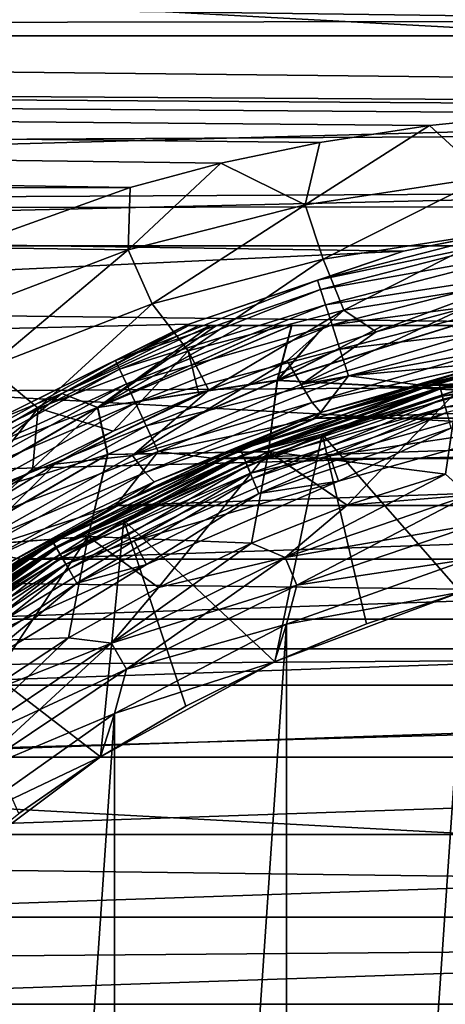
# Model space of a CAD drawing. Header units: metres. Extents: x -139 to 106, y -189 to 40.
# Tile 257 of 291: x 70.26 to 73.45, y 6.92 to 14.29. Entities that reach past the tile are written whole.
import ezdxf

# ---------------------------------------------------------------- set-up
doc = ezdxf.new("R2010")
doc.units = ezdxf.units.M
doc.layers.add('solid_153_ABGANG1_SW0003', color=7, linetype='CONTINUOUS')

msp = doc.modelspace()

# ---------------------------------------------------------------- linework, layer by layer
at = {"layer": 'solid_153_ABGANG1_SW0003'}
for points in [[(98.397179, 16.636209, 5.037949), (54.602837, 16.63623, 5.037949), (52.932045, 14.170441, 5.037949)], [(100.06797, 14.170416, 5.037949), (98.397179, 16.636209, 5.037949), (52.932045, 14.170441, 5.037949)], [(49.272755, 12.596712, -5.962051), (50.794312, 15.466664, -5.962051), (103.727242, 12.596712, -5.962051)], [(50.794312, 15.466664, -5.962051), (102.205688, 15.466664, -5.962051), (103.727242, 12.596712, -5.962051)], [(0, 15.286105, 55.051659), (76.5, 14.868325, 54.779663), (76.5, 14.283941, 54.446205)], [(0, 15.286105, 55.051659), (76.5, 14.283941, 54.446205), (0, 14.152713, 54.378304)], [(100.499969, 15.225397, 89.031464), (47.66711, 14.971718, 89.323517), (47.66711, 14.14587, 90.201157)], [(100.499969, 13.566239, 90.75824), (100.499969, 15.225397, 89.031464), (47.66711, 14.14587, 90.201157)], [(0, 14.152713, 54.378304), (76.5, 14.283941, 54.446205), (76.5, 13.677379, 54.152321)], [(100.06797, 14.170416, 5.037949), (52.932045, 14.170441, 5.037949), (52.199112, 12.873104, 5.037949)], [(100.06797, 14.170416, 5.037949), (52.199112, 12.873104, 5.037949), (76.5, 12.999999, 5.037949)], [(0, 14.152713, 54.378304), (76.5, 13.677379, 54.152321), (75.307655, 13.656536, 54.143105)], [(0, 14.152713, 54.378304), (75.307655, 13.656536, 54.143105), (74.256691, 13.594991, 54.116222)], [(0, 14.152713, 54.378304), (74.256691, 13.594991, 54.116222), (73.330154, 13.49818, 54.074924)], [(0, 14.152713, 54.378304), (73.330154, 13.49818, 54.074924), (72.507408, 13.371523, 54.022697)], [(0, 14.152713, 54.378304), (72.507408, 13.371523, 54.022697), (71.766769, 13.21664, 53.961567)], [(0, 14.152713, 54.378304), (71.766769, 13.21664, 53.961567), (71.085411, 13.035649, 53.893864)], [(0, 14.152713, 54.378304), (71.085411, 13.035649, 53.893864), (0, 12.940593, 53.859894)], [(100.499969, 13.566239, 90.75824), (47.66711, 14.14587, 90.201157), (47.66711, 13.26862, 91.027512)], [(73.330154, 13.49818, 54.074924), (74.256691, 13.594991, 54.116222), (73.753159, 13.112973, 53.884232)], [(100.499969, 13.566239, 90.75824), (47.66711, 13.26862, 91.027512), (47.66711, 12.341232, 91.801056)], [(100.499969, 11.712589, 92.274338), (100.499969, 13.566239, 90.75824), (47.66711, 12.341232, 91.801056)], [(73.330154, 13.49818, 54.074924), (73.753159, 13.112973, 53.884232), (72.397842, 12.905589, 53.812721)], [(72.507408, 13.371523, 54.022697), (73.330154, 13.49818, 54.074924), (72.397842, 12.905589, 53.812721)], [(71.766769, 13.21664, 53.961567), (72.507408, 13.371523, 54.022697), (72.397842, 12.905589, 53.812721)], [(71.766769, 13.21664, 53.961567), (72.397842, 12.905589, 53.812721), (71.071877, 12.567209, 53.699345)], [(71.085411, 13.035649, 53.893864), (71.766769, 13.21664, 53.961567), (71.071877, 12.567209, 53.699345)], [(72.531815, 12.497031, 53.569794), (72.397842, 12.905589, 53.812721), (73.753159, 13.112973, 53.884232)], [(73.841774, 12.700244, 53.624214), (72.531815, 12.497031, 53.569794), (73.753159, 13.112973, 53.884232)], [(0, 12.940593, 53.859894), (71.085411, 13.035649, 53.893864), (69.831482, 12.585934, 53.742561)], [(52.199112, 12.873104, 5.037949), (74.803162, 12.888783, 5.037949), (76.5, 12.999999, 5.037949)], [(69.831482, 12.585934, 53.742561), (71.085411, 13.035649, 53.893864), (71.071877, 12.567209, 53.699345)], [(71.25222, 12.164345, 53.47839), (71.071877, 12.567209, 53.699345), (72.397842, 12.905589, 53.812721)], [(72.531815, 12.497031, 53.569794), (71.25222, 12.164345, 53.47839), (72.397842, 12.905589, 53.812721)], [(52.199112, 12.873104, 5.037949), (51.537605, 11.538148, 5.037949), (73.135361, 12.557036, 5.037949)], [(52.199112, 12.873104, 5.037949), (73.135361, 12.557036, 5.037949), (74.803162, 12.888783, 5.037949)], [(73.135361, 12.557036, 5.037949), (73.135361, 12.557037, 27.037949), (74.803162, 12.888783, 27.037949)], [(74.068741, 12.745107, 27.260469), (74.803162, 12.888783, 27.037949), (73.135361, 12.557037, 27.037949)], [(74.803162, 12.888783, 5.037949), (73.135361, 12.557036, 5.037949), (74.803162, 12.888783, 27.037949)], [(72.490524, 12.33989, 27.260469), (74.068741, 12.745107, 27.260469), (73.135361, 12.557037, 27.037949)], [(74.082619, 12.672361, 27.472034), (74.068741, 12.745107, 27.260469), (72.490524, 12.33989, 27.260469)], [(72.688698, 12.115878, 53.27697), (72.531815, 12.497031, 53.569794), (73.841774, 12.700244, 53.624214)], [(73.883728, 12.308016, 53.313934), (72.688698, 12.115878, 53.27697), (73.841774, 12.700244, 53.624214)], [(72.513412, 12.269458, 27.472034), (74.082619, 12.672361, 27.472034), (72.490524, 12.33989, 27.260469)], [(74.104973, 12.555155, 27.661791), (74.082619, 12.672361, 27.472034), (72.513412, 12.269458, 27.472034)], [(48.0704, 9.579028, -5.962051), (49.272755, 12.596712, -5.962051), (104.929604, 9.579028, -5.962051)], [(49.272755, 12.596712, -5.962051), (103.727242, 12.596712, -5.962051), (104.929604, 9.579028, -5.962051)], [(51.537605, 11.538148, 5.037949), (71.525124, 12.010437, 5.037949), (73.135361, 12.557036, 5.037949)], [(69.831482, 12.585934, 53.742561), (71.071877, 12.567209, 53.699345), (69.796478, 12.082724, 53.559654)], [(70.023277, 11.689188, 53.365276), (69.796478, 12.082724, 53.559654), (71.071877, 12.567209, 53.699345)], [(71.25222, 12.164345, 53.47839), (70.023277, 11.689188, 53.365276), (71.071877, 12.567209, 53.699345)], [(71.525124, 12.010437, 5.037949), (71.525124, 12.010437, 27.037949), (73.135361, 12.557037, 27.037949)], [(72.490524, 12.33989, 27.260469), (73.135361, 12.557037, 27.037949), (71.525124, 12.010437, 27.037949)], [(73.135361, 12.557036, 5.037949), (71.525124, 12.010437, 5.037949), (73.135361, 12.557037, 27.037949)], [(72.550285, 12.155978, 27.661791), (74.104973, 12.555155, 27.661791), (72.513412, 12.269458, 27.472034)], [(74.134689, 12.399376, 27.8202), (74.104973, 12.555155, 27.661791), (72.550285, 12.155978, 27.661791)], [(71.521286, 11.810403, 53.210888), (71.25222, 12.164345, 53.47839), (72.531815, 12.497031, 53.569794)], [(72.688698, 12.115878, 53.27697), (71.521286, 11.810403, 53.210888), (72.531815, 12.497031, 53.569794)], [(72.599289, 12.005152, 27.8202), (74.134689, 12.399376, 27.8202), (72.550285, 12.155978, 27.661791)], [(74.170273, 12.212851, 27.939308), (74.134689, 12.399376, 27.8202), (72.599289, 12.005152, 27.8202)], [(100.499969, 11.712589, 92.274338), (47.66711, 12.341232, 91.801056), (47.66711, 11.366143, 92.519089)], [(70.975548, 11.740066, 27.260469), (72.490524, 12.33989, 27.260469), (71.525124, 12.010437, 27.037949)], [(72.513412, 12.269458, 27.472034), (72.490524, 12.33989, 27.260469), (70.975548, 11.740066, 27.260469)], [(71.007072, 11.673058, 27.472034), (72.513412, 12.269458, 27.472034), (70.975548, 11.740066, 27.260469)], [(72.550285, 12.155978, 27.661791), (72.513412, 12.269458, 27.472034), (71.007072, 11.673058, 27.472034)], [(73.883728, 12.308016, 53.313934), (72.930191, 11.953318, 53.101097), (72.688698, 12.115878, 53.27697)], [(73.883728, 12.308016, 53.313934), (73.590073, 12.131756, 53.182232), (72.930191, 11.953318, 53.101097)], [(72.657967, 11.824557, 27.939308), (74.170273, 12.212851, 27.939308), (72.599289, 12.005152, 27.8202)], [(74.20993, 12.004951, 28.013126), (74.170273, 12.212851, 27.939308), (72.657967, 11.824557, 27.939308)], [(70.397499, 11.382041, 53.127304), (70.023277, 11.689188, 53.365276), (71.25222, 12.164345, 53.47839)], [(71.521286, 11.810403, 53.210888), (70.397499, 11.382041, 53.127304), (71.25222, 12.164345, 53.47839)], [(71.057877, 11.565094, 27.661791), (72.550285, 12.155978, 27.661791), (71.007072, 11.673058, 27.472034)], [(72.599289, 12.005152, 27.8202), (72.550285, 12.155978, 27.661791), (71.057877, 11.565094, 27.661791)], [(72.688698, 12.115878, 53.27697), (71.675674, 11.516496, 52.939857), (71.521286, 11.810403, 53.210888)], [(72.688698, 12.115878, 53.27697), (72.262398, 11.736655, 53.014568), (71.675674, 11.516496, 52.939857)], [(72.688698, 12.115878, 53.27697), (72.930191, 11.953318, 53.101097), (72.262398, 11.736655, 53.014568)], [(72.368912, 11.56043, 52.787651), (72.930191, 11.953318, 53.101097), (73.590073, 12.131756, 53.182232)], [(73.702202, 11.953197, 52.960056), (72.368912, 11.56043, 52.787651), (73.590073, 12.131756, 53.182232)], [(51.537605, 11.538148, 5.037949), (70.000015, 11.258337, 5.037949), (71.525124, 12.010437, 5.037949)], [(70.575035, 11.490627, 31.693947), (70, 11.25833, 32.537949), (71.5, 12, 32.537949)], [(71.5, 12, 40.537949), (71.5, 12, 32.537949), (70, 11.25833, 32.537949)], [(71.5, 12, 40.537949), (70, 11.25833, 32.537949), (70, 11.25833, 40.537949)], [(70.574585, 11.490875, 41.379444), (71.5, 12, 40.537949), (70, 11.25833, 40.537949)], [(70.000015, 11.258337, 5.037949), (70.000008, 11.258335, 27.037949), (71.525124, 12.010437, 27.037949)], [(70.975548, 11.740066, 27.260469), (71.525124, 12.010437, 27.037949), (70.000008, 11.258335, 27.037949)], [(71.525124, 12.010437, 5.037949), (70.000015, 11.258337, 5.037949), (71.525124, 12.010437, 27.037949)], [(70.574585, 11.490875, 41.379444), (71.525032, 12, 40.847771), (71.5, 12, 40.537949)], [(70.574585, 11.490875, 41.379444), (71.601692, 12, 41.159424), (71.525032, 12, 40.847771)], [(70.574585, 11.490875, 41.379444), (71.688324, 12, 41.379101), (71.601692, 12, 41.159424)], [(70.842392, 11.387653, 42.20013), (71.688324, 12, 41.379101), (70.574585, 11.490875, 41.379444)], [(71.525093, 12, 32.227776), (70.575035, 11.490627, 31.693947), (71.5, 12, 32.537949)], [(71.601746, 12, 31.916323), (71.689484, 12, 31.694281), (70.575035, 11.490627, 31.693947)], [(70.843628, 11.387322, 30.873369), (70.575035, 11.490627, 31.693947), (71.689484, 12, 31.694281)], [(71.525093, 12, 32.227776), (71.601746, 12, 31.916323), (70.575035, 11.490627, 31.693947)], [(70.842392, 11.387653, 42.20013), (72.186913, 11.59048, 42.973019), (72.294479, 12, 42.20023)], [(70.842392, 11.387653, 42.20013), (71.733986, 12, 41.472916), (71.688324, 12, 41.379101)], [(70.842392, 11.387653, 42.20013), (71.928619, 12, 41.787895), (71.733986, 12, 41.472916)], [(70.842392, 11.387653, 42.20013), (72.194626, 12, 42.102303), (71.928619, 12, 41.787895)], [(70.842392, 11.387653, 42.20013), (72.294479, 12, 42.20023), (72.194626, 12, 42.102303)], [(72.297035, 12, 30.87328), (72.189514, 11.590127, 30.100658), (70.843628, 11.387322, 30.873369)], [(70.843628, 11.387322, 30.873369), (71.689484, 12, 31.694281), (71.734009, 12, 31.602943)], [(71.928467, 12, 31.28821), (70.843628, 11.387322, 30.873369), (71.734009, 12, 31.602943)], [(72.194328, 12, 30.973904), (72.297035, 12, 30.87328), (70.843628, 11.387322, 30.873369)], [(71.928467, 12, 31.28821), (72.194328, 12, 30.973904), (70.843628, 11.387322, 30.873369)], [(71.125404, 11.421598, 27.8202), (72.599289, 12.005152, 27.8202), (71.057877, 11.565094, 27.661791)], [(72.657967, 11.824557, 27.939308), (72.599289, 12.005152, 27.8202), (71.125404, 11.421598, 27.8202)], [(71.5, 12, 32.537949), (81.5, 12, 32.537949), (81.474968, 12, 32.228138)], [(71.5, 12, 40.537949), (81.5, 12, 40.537949), (81.5, 12, 32.537949)], [(71.5, 12, 40.537949), (81.5, 12, 32.537949), (71.5, 12, 32.537949)], [(71.525093, 12, 32.227776), (71.5, 12, 32.537949), (81.474968, 12, 32.228138)], [(71.525032, 12, 40.847771), (81.5, 12, 40.537949), (71.5, 12, 40.537949)], [(71.525032, 12, 40.847771), (81.474907, 12, 40.848122), (81.5, 12, 40.537949)], [(71.601692, 12, 41.159424), (81.474907, 12, 40.848122), (71.525032, 12, 40.847771)], [(71.525093, 12, 32.227776), (81.474968, 12, 32.228138), (81.398308, 12, 31.916483)], [(71.525093, 12, 32.227776), (81.398308, 12, 31.916483), (71.601746, 12, 31.916323)], [(71.601692, 12, 41.159424), (81.398254, 12, 41.159569), (81.474907, 12, 40.848122)], [(71.688324, 12, 41.379101), (81.398254, 12, 41.159569), (71.601692, 12, 41.159424)], [(71.601746, 12, 31.916323), (81.398308, 12, 31.916483), (81.310524, 12, 31.694288)], [(71.601746, 12, 31.916323), (81.310524, 12, 31.694288), (71.689484, 12, 31.694281)], [(71.688324, 12, 41.379101), (81.311676, 12, 41.379105), (81.398254, 12, 41.159569)], [(71.733986, 12, 41.472916), (81.311676, 12, 41.379105), (71.688324, 12, 41.379101)], [(71.689484, 12, 31.694281), (81.310524, 12, 31.694288), (81.266022, 12, 31.602995)], [(71.734009, 12, 31.602943), (71.689484, 12, 31.694281), (81.266022, 12, 31.602995)], [(71.733986, 12, 41.472916), (81.265999, 12, 41.472942), (81.311676, 12, 41.379105)], [(71.928619, 12, 41.787895), (81.265999, 12, 41.472942), (71.733986, 12, 41.472916)], [(71.734009, 12, 31.602943), (81.266022, 12, 31.602995), (81.071381, 12, 31.288006)], [(71.928467, 12, 31.28821), (71.734009, 12, 31.602943), (81.071381, 12, 31.288006)], [(71.928467, 12, 31.28821), (81.071381, 12, 31.288006), (72.194328, 12, 30.973904)], [(71.928619, 12, 41.787895), (81.071541, 12, 41.787674), (81.265999, 12, 41.472942)], [(71.928619, 12, 41.787895), (80.805695, 12, 42.101974), (81.071541, 12, 41.787674)], [(72.194626, 12, 42.102303), (80.805695, 12, 42.101974), (71.928619, 12, 41.787895)], [(73.542397, 11.519101, 43.675884), (73.510178, 12, 42.97324), (72.186913, 11.59048, 42.973019)], [(72.98407, 12, 42.708164), (72.186913, 11.59048, 42.973019), (73.510178, 12, 42.97324)], [(72.543465, 12, 42.412186), (72.294479, 12, 42.20023), (72.186913, 11.59048, 42.973019)], [(72.98407, 12, 42.708164), (72.543465, 12, 42.412186), (72.186913, 11.59048, 42.973019)], [(72.189514, 11.590127, 30.100658), (73.51503, 12, 30.100563), (73.542793, 11.517554, 29.398035)], [(72.983421, 12, 30.368114), (73.51503, 12, 30.100563), (72.189514, 11.590127, 30.100658)], [(72.542999, 12, 30.66408), (72.189514, 11.590127, 30.100658), (72.297035, 12, 30.87328)], [(72.983421, 12, 30.368114), (72.189514, 11.590127, 30.100658), (72.542999, 12, 30.66408)], [(72.194328, 12, 30.973904), (81.071381, 12, 31.288006), (80.805382, 12, 30.9736)], [(72.194328, 12, 30.973904), (80.805382, 12, 30.9736), (80.702957, 12, 30.873268)], [(72.194328, 12, 30.973904), (80.702957, 12, 30.873268), (72.297035, 12, 30.87328)], [(72.294479, 12, 42.20023), (80.805695, 12, 42.101974), (72.194626, 12, 42.102303)], [(72.368912, 11.56043, 52.787651), (72.262398, 11.736655, 53.014568), (72.930191, 11.953318, 53.101097)], [(72.294479, 12, 42.20023), (80.705536, 12, 42.200218), (80.805695, 12, 42.101974)], [(72.543465, 12, 42.412186), (80.705536, 12, 42.200218), (72.294479, 12, 42.20023)], [(72.297035, 12, 30.87328), (80.702957, 12, 30.873268), (80.456543, 12, 30.663721)], [(72.542999, 12, 30.66408), (72.297035, 12, 30.87328), (80.456543, 12, 30.663721)], [(73.763367, 11.808121, 52.684521), (72.368912, 11.56043, 52.787651), (73.702202, 11.953197, 52.960056)], [(72.983421, 12, 30.368114), (72.542999, 12, 30.66408), (80.456543, 12, 30.663721)], [(72.543465, 12, 42.412186), (80.457031, 12, 42.411797), (80.705536, 12, 42.200218)], [(72.543465, 12, 42.412186), (80.016617, 12, 42.707764), (80.457031, 12, 42.411797)], [(72.98407, 12, 42.708164), (80.016617, 12, 42.707764), (72.543465, 12, 42.412186)], [(72.723373, 11.623268, 28.013126), (74.20993, 12.004951, 28.013126), (72.657967, 11.824557, 27.939308)], [(72.723373, 11.623268, 28.013126), (74.057732, 11.748841, 28.037949), (74.20993, 12.004951, 28.013126)], [(72.983421, 12, 30.368114), (80.015953, 12, 30.367746), (79.48494, 12, 30.100548)], [(72.983421, 12, 30.368114), (79.48494, 12, 30.100548), (73.51503, 12, 30.100563)], [(72.983421, 12, 30.368114), (80.456543, 12, 30.663721), (80.015953, 12, 30.367746)], [(72.98407, 12, 42.708164), (73.510178, 12, 42.97324), (80.016617, 12, 42.707764)], [(73.397972, 11.576927, 46.830654), (74.9356, 11.882781, 46.830654), (74.058533, 11.749011, 46.737949)], [(74.94117, 11.840479, 46.91436), (74.9356, 11.882781, 46.830654), (73.397972, 11.576927, 46.830654)], [(74.935669, 11.882272, 46.202675), (73.398102, 11.57643, 46.202675), (74.058533, 11.749011, 46.296947)], [(73.409538, 11.53377, 46.117798), (73.398102, 11.57643, 46.202675), (74.935669, 11.882272, 46.202675)], [(74.935913, 11.880447, 47.408539), (73.398582, 11.574654, 47.408539), (74.058525, 11.749008, 47.537949)], [(73.41153, 11.526342, 47.287834), (73.398582, 11.574654, 47.408539), (74.935913, 11.880447, 47.408539)], [(73.409538, 11.53377, 46.117798), (74.935669, 11.882272, 46.202675), (74.941437, 11.838483, 46.117798)], [(74.942436, 11.830859, 47.287834), (73.41153, 11.526342, 47.287834), (74.935913, 11.880447, 47.408539)], [(71.521286, 11.810403, 53.210888), (70.95977, 11.209761, 52.858315), (70.397499, 11.382041, 53.127304)], [(71.521286, 11.810403, 53.210888), (71.600983, 11.486501, 52.930737), (70.95977, 11.209761, 52.858315)], [(71.206253, 11.249783, 27.939308), (72.657967, 11.824557, 27.939308), (71.125404, 11.421598, 27.8202)], [(72.723373, 11.623268, 28.013126), (72.657967, 11.824557, 27.939308), (71.206253, 11.249783, 27.939308)], [(71.521286, 11.810403, 53.210888), (71.675674, 11.516496, 52.939857), (71.600983, 11.486501, 52.930737)], [(72.450928, 11.424852, 52.512707), (72.368912, 11.56043, 52.787651), (73.763367, 11.808121, 52.684521)], [(72.450928, 11.424852, 52.512707), (73.763367, 11.808121, 52.684521), (73.812469, 11.725011, 52.389648)], [(73.409012, 11.535714, 46.91436), (74.94117, 11.840479, 46.91436), (73.397972, 11.576927, 46.830654)], [(74.949844, 11.774581, 46.980766), (74.94117, 11.840479, 46.91436), (73.409012, 11.535714, 46.91436)], [(73.409538, 11.53377, 46.117798), (74.941437, 11.838483, 46.117798), (74.084564, 11.623759, 46.051201)], [(73.432121, 11.449474, 47.184212), (73.41153, 11.526342, 47.287834), (74.942436, 11.830859, 47.287834)], [(74.952827, 11.751961, 47.184212), (73.432121, 11.449474, 47.184212), (74.942436, 11.830859, 47.287834)], [(69.547684, 10.955094, 27.260469), (70.975548, 11.740066, 27.260469), (70.000008, 11.258335, 27.037949)], [(71.007072, 11.673058, 27.472034), (70.975548, 11.740066, 27.260469), (69.547684, 10.955094, 27.260469)], [(71.103485, 11.026585, 52.608368), (71.675674, 11.516496, 52.939857), (72.262398, 11.736655, 53.014568)], [(72.368912, 11.56043, 52.787651), (71.103485, 11.026585, 52.608368), (72.262398, 11.736655, 53.014568)], [(73.836052, 11.700573, 52.095913), (74.058525, 11.749008, 47.537949), (72.481438, 11.30713, 47.537949)], [(73.398582, 11.574654, 47.408539), (72.481438, 11.30713, 47.537949), (74.058525, 11.749008, 47.537949)], [(73.397972, 11.576927, 46.830654), (74.058533, 11.749011, 46.737949), (72.481453, 11.307135, 46.737949)], [(72.481453, 11.307135, 46.296947), (72.481453, 11.307135, 46.737949), (74.058533, 11.749011, 46.737949)], [(74.058533, 11.749011, 46.296947), (72.481453, 11.307135, 46.296947), (74.058533, 11.749011, 46.737949)], [(73.398102, 11.57643, 46.202675), (72.481453, 11.307135, 46.296947), (74.058533, 11.749011, 46.296947)], [(72.723373, 11.623268, 28.013126), (73.261406, 11.554718, 28.037949), (74.057732, 11.748841, 28.037949)], [(78.942284, 11.748839, 28.037949), (74.057732, 11.748841, 28.037949), (73.261406, 11.554718, 28.037949)], [(79.738609, 11.554714, 28.037949), (78.942284, 11.748839, 28.037949), (73.261406, 11.554718, 28.037949)], [(73.426216, 11.471512, 46.980766), (74.949844, 11.774581, 46.980766), (73.409012, 11.535714, 46.91436)], [(73.426216, 11.471512, 46.980766), (74.960777, 11.69155, 47.023354), (74.949844, 11.774581, 46.980766)], [(73.458961, 11.349299, 47.10474), (73.432121, 11.449474, 47.184212), (74.952827, 11.751961, 47.184212)], [(100.499969, 11.712589, 92.274338), (47.66711, 11.366143, 92.519089), (47.66711, 10.348992, 93.177032)], [(100.499969, 9.691023, 93.558022), (100.499969, 11.712589, 92.274338), (47.66711, 10.348992, 93.177032)], [(70.397499, 11.382041, 53.127304), (69.336792, 10.825694, 53.04845), (70.023277, 11.689188, 53.365276)], [(69.587364, 10.892566, 27.472034), (71.007072, 11.673058, 27.472034), (69.547684, 10.955094, 27.260469)], [(71.057877, 11.565094, 27.661791), (71.007072, 11.673058, 27.472034), (69.587364, 10.892566, 27.472034)], [(72.450928, 11.424852, 52.512707), (73.812469, 11.725011, 52.389648), (72.514381, 11.349627, 52.21846)], [(73.139893, 11.51997, 52.007629), (73.836052, 11.700573, 52.095913), (72.481438, 11.30713, 47.537949)], [(72.514381, 11.349627, 52.21846), (73.812469, 11.725011, 52.389648), (73.139893, 11.51997, 52.007629)], [(73.812469, 11.725011, 52.389648), (73.836052, 11.700573, 52.095913), (73.139893, 11.51997, 52.007629)], [(73.426216, 11.471512, 46.980766), (73.447891, 11.390618, 47.023354), (74.960777, 11.69155, 47.023354)], [(74.960777, 11.69155, 47.023354), (73.447891, 11.390618, 47.023354), (74.11969, 11.455309, 47.037949)], [(70.842392, 11.387653, 42.20013), (70.917023, 11.035048, 42.973019), (72.186913, 11.59048, 42.973019)], [(70.843628, 11.387322, 30.873369), (72.189514, 11.590127, 30.100658), (70.917953, 11.03413, 30.100658)], [(72.121994, 11.057584, 43.675884), (72.186913, 11.59048, 42.973019), (70.917023, 11.035048, 42.973019)], [(70.917953, 11.03413, 30.100658), (72.189514, 11.590127, 30.100658), (72.122581, 11.056099, 29.398035)], [(71.296371, 11.058278, 28.013126), (72.723373, 11.623268, 28.013126), (71.206253, 11.249783, 27.939308)], [(71.296371, 11.058278, 28.013126), (72.480156, 11.306673, 28.037949), (72.723373, 11.623268, 28.013126)], [(72.121994, 11.057584, 43.675884), (73.542397, 11.519101, 43.675884), (72.186913, 11.59048, 42.973019)], [(72.189514, 11.590127, 30.100658), (73.542793, 11.517554, 29.398035), (72.122581, 11.056099, 29.398035)], [(72.723373, 11.623268, 28.013126), (72.480156, 11.306673, 28.037949), (73.261406, 11.554718, 28.037949)], [(73.409538, 11.53377, 46.117798), (74.084564, 11.623759, 46.051201), (72.524292, 11.186593, 46.051201)], [(73.56311, 10.002766, 45.037949), (72.524292, 11.186593, 46.051201), (74.084564, 11.623759, 46.051201)], [(69.651299, 10.791821, 27.661791), (71.057877, 11.565094, 27.661791), (69.587364, 10.892566, 27.472034)], [(71.125404, 11.421598, 27.8202), (71.057877, 11.565094, 27.661791), (69.651299, 10.791821, 27.661791)], [(71.103485, 11.026585, 52.608368), (70.522278, 10.962405, 52.785477), (71.675674, 11.516496, 52.939857)], [(71.600983, 11.486501, 52.930737), (71.675674, 11.516496, 52.939857), (70.522278, 10.962405, 52.785477)], [(72.450928, 11.424852, 52.512707), (71.103485, 11.026585, 52.608368), (72.368912, 11.56043, 52.787651)], [(71.913414, 11.072989, 46.830654), (73.397972, 11.576927, 46.830654), (72.481453, 11.307135, 46.737949)], [(73.409012, 11.535714, 46.91436), (73.397972, 11.576927, 46.830654), (71.913414, 11.072989, 46.830654)], [(71.929749, 11.033569, 46.91436), (73.409012, 11.535714, 46.91436), (71.913414, 11.072989, 46.830654)], [(73.398102, 11.57643, 46.202675), (71.913612, 11.072515, 46.202675), (72.481453, 11.307135, 46.296947)], [(71.930519, 11.03171, 46.117798), (71.913612, 11.072515, 46.202675), (73.398102, 11.57643, 46.202675)], [(73.398582, 11.574654, 47.408539), (71.914322, 11.070814, 47.408539), (72.481438, 11.30713, 47.537949)], [(71.933456, 11.024606, 47.287834), (71.914322, 11.070814, 47.408539), (73.398582, 11.574654, 47.408539)], [(73.426216, 11.471512, 46.980766), (73.409012, 11.535714, 46.91436), (71.929749, 11.033569, 46.91436)], [(71.930519, 11.03171, 46.117798), (73.398102, 11.57643, 46.202675), (73.409538, 11.53377, 46.117798)], [(71.930519, 11.03171, 46.117798), (73.409538, 11.53377, 46.117798), (72.524292, 11.186593, 46.051201)], [(73.41153, 11.526342, 47.287834), (71.933456, 11.024606, 47.287834), (73.398582, 11.574654, 47.408539)], [(71.963913, 10.951084, 47.184212), (71.933456, 11.024606, 47.287834), (73.41153, 11.526342, 47.287834)], [(73.432121, 11.449474, 47.184212), (71.963913, 10.951084, 47.184212), (73.41153, 11.526342, 47.287834)], [(73.449364, 10.887889, 44.287949), (73.542397, 11.519101, 43.675884), (72.121994, 11.057584, 43.675884)], [(72.713455, 10.654324, 28.787949), (72.122581, 11.056099, 29.398035), (73.542793, 11.517554, 29.398035)], [(72.450378, 11.296043, 51.911018), (73.139893, 11.51997, 52.007629), (72.481438, 11.30713, 47.537949)], [(72.514381, 11.349627, 52.21846), (73.139893, 11.51997, 52.007629), (72.450378, 11.296043, 51.911018)], [(79.738609, 11.554714, 28.037949), (73.261406, 11.554718, 28.037949), (72.480156, 11.306673, 28.037949)], [(80.519852, 11.306668, 28.037949), (79.738609, 11.554714, 28.037949), (72.480156, 11.306673, 28.037949)], [(73.449364, 10.887889, 28.787949), (72.713455, 10.654324, 28.787949), (73.542793, 11.517554, 29.398035)], [(69.469238, 10.594059, 30.873369), (69.509048, 10.875031, 31.693947), (70.575035, 11.490627, 31.693947)], [(70.843628, 11.387322, 30.873369), (69.469238, 10.594059, 30.873369), (70.575035, 11.490627, 31.693947)], [(70.575035, 11.490627, 31.693947), (69.509048, 10.875031, 31.693947), (70, 11.25833, 32.537949)], [(69.509155, 10.87561, 41.379444), (70.574585, 11.490875, 41.379444), (70, 11.25833, 40.537949)], [(70.842392, 11.387653, 42.20013), (70.574585, 11.490875, 41.379444), (69.509155, 10.87561, 41.379444)], [(70.95977, 11.209761, 52.858315), (71.600983, 11.486501, 52.930737), (70.522278, 10.962405, 52.785477)], [(71.955185, 10.972162, 46.980766), (73.426216, 11.471512, 46.980766), (71.929749, 11.033569, 46.91436)], [(71.955185, 10.972162, 46.980766), (73.447891, 11.390618, 47.023354), (73.426216, 11.471512, 46.980766)], [(72.003601, 10.85527, 47.10474), (71.963913, 10.951084, 47.184212), (73.432121, 11.449474, 47.184212)], [(73.458961, 11.349299, 47.10474), (72.003601, 10.85527, 47.10474), (73.432121, 11.449474, 47.184212)], [(74.11969, 11.455309, 47.037949), (72.581985, 11.02448, 47.037949), (74.160118, 11.259438, 47.037949)], [(73.447891, 11.390618, 47.023354), (72.581985, 11.02448, 47.037949), (74.11969, 11.455309, 47.037949)], [(70.397499, 11.382041, 53.127304), (69.790108, 10.610255, 52.769997), (69.336792, 10.825694, 53.04845)], [(70.843628, 11.387322, 30.873369), (69.71669, 10.339151, 30.100658), (69.469238, 10.594059, 30.873369)], [(69.469299, 10.595116, 42.20013), (70.917023, 11.035048, 42.973019), (70.842392, 11.387653, 42.20013)], [(69.469299, 10.595116, 42.20013), (70.842392, 11.387653, 42.20013), (69.509155, 10.87561, 41.379444)], [(69.736275, 10.657921, 27.8202), (71.125404, 11.421598, 27.8202), (69.651299, 10.791821, 27.661791)], [(70.843628, 11.387322, 30.873369), (70.917953, 11.03413, 30.100658), (69.71669, 10.339151, 30.100658)], [(71.206253, 11.249783, 27.939308), (71.125404, 11.421598, 27.8202), (69.736275, 10.657921, 27.8202)], [(70.397499, 11.382041, 53.127304), (70.352829, 10.914585, 52.803627), (69.790108, 10.610255, 52.769997)], [(70.397499, 11.382041, 53.127304), (70.95977, 11.209761, 52.858315), (70.352829, 10.914585, 52.803627)], [(71.1978, 10.899919, 52.333115), (71.103485, 11.026585, 52.608368), (72.450928, 11.424852, 52.512707)], [(71.1978, 10.899919, 52.333115), (72.450928, 11.424852, 52.512707), (72.514381, 11.349627, 52.21846)], [(71.955185, 10.972162, 46.980766), (71.987228, 10.894791, 47.023354), (73.447891, 11.390618, 47.023354)], [(73.447891, 11.390618, 47.023354), (71.987228, 10.894791, 47.023354), (72.581985, 11.02448, 47.037949)], [(72.450378, 11.296043, 51.911018), (72.481438, 11.30713, 47.537949), (70.979218, 10.65462, 47.537949)], [(71.914322, 11.070814, 47.408539), (70.979218, 10.65462, 47.537949), (72.481438, 11.30713, 47.537949)], [(71.78051, 11.03297, 51.813774), (72.450378, 11.296043, 51.911018), (70.979218, 10.65462, 47.537949)], [(71.913414, 11.072989, 46.830654), (72.481453, 11.307135, 46.737949), (70.979225, 10.654627, 46.737949)], [(70.979225, 10.654627, 46.296947), (70.979225, 10.654627, 46.737949), (72.481453, 11.307135, 46.737949)], [(72.481453, 11.307135, 46.296947), (70.979225, 10.654627, 46.296947), (72.481453, 11.307135, 46.737949)], [(71.913612, 11.072515, 46.202675), (70.979225, 10.654627, 46.296947), (72.481453, 11.307135, 46.296947)], [(71.1978, 10.899919, 52.333115), (72.514381, 11.349627, 52.21846), (71.266724, 10.831055, 52.03854)], [(71.266724, 10.831055, 52.03854), (72.514381, 11.349627, 52.21846), (71.78051, 11.03297, 51.813774)], [(71.296371, 11.058278, 28.013126), (71.717705, 11.005893, 28.037949), (72.480156, 11.306673, 28.037949)], [(80.519852, 11.306668, 28.037949), (72.480156, 11.306673, 28.037949), (71.717705, 11.005893, 28.037949)], [(81.282303, 11.005888, 28.037949), (80.519852, 11.306668, 28.037949), (71.717705, 11.005893, 28.037949)], [(72.514381, 11.349627, 52.21846), (72.450378, 11.296043, 51.911018), (71.78051, 11.03297, 51.813774)], [(73.458961, 11.349299, 47.10474), (72.049812, 10.743706, 47.054852), (72.003601, 10.85527, 47.10474)], [(73.458961, 11.349299, 47.10474), (73.490219, 11.232658, 47.054852), (72.049812, 10.743706, 47.054852)], [(69.838028, 10.497592, 27.939308), (71.206253, 11.249783, 27.939308), (69.736275, 10.657921, 27.8202)], [(71.296371, 11.058278, 28.013126), (71.206253, 11.249783, 27.939308), (69.838028, 10.497592, 27.939308)], [(70.352829, 10.914585, 52.803627), (70.95977, 11.209761, 52.858315), (70.522278, 10.962405, 52.785477)], [(72.049812, 10.743706, 47.054852), (73.490219, 11.232658, 47.054852), (72.648712, 10.835939, 47.037949)], [(72.581985, 11.02448, 47.037949), (72.648712, 10.835939, 47.037949), (74.160118, 11.259438, 47.037949)], [(73.490219, 11.232658, 47.054852), (74.160118, 11.259438, 47.037949), (72.648712, 10.835939, 47.037949)], [(71.930519, 11.03171, 46.117798), (72.524292, 11.186593, 46.051201), (71.038086, 10.541042, 46.051201)], [(72.169403, 9.482962, 45.037949), (71.038086, 10.541042, 46.051201), (72.524292, 11.186593, 46.051201)], [(72.856697, 9.767651, 45.037949), (72.169403, 9.482962, 45.037949), (72.524292, 11.186593, 46.051201)], [(73.56311, 10.002766, 45.037949), (72.856697, 9.767651, 45.037949), (72.524292, 11.186593, 46.051201)], [(70.507339, 10.379589, 46.830654), (71.913414, 11.072989, 46.830654), (70.979225, 10.654627, 46.737949)], [(71.929749, 11.033569, 46.91436), (71.913414, 11.072989, 46.830654), (70.507339, 10.379589, 46.830654)], [(71.913612, 11.072515, 46.202675), (70.507599, 10.379144, 46.202675), (70.979225, 10.654627, 46.296947)], [(70.529678, 10.340895, 46.117798), (70.507599, 10.379144, 46.202675), (71.913612, 11.072515, 46.202675)], [(71.914322, 11.070814, 47.408539), (70.508522, 10.37755, 47.408539), (70.979218, 10.65462, 47.537949)], [(70.533524, 10.334235, 47.287834), (70.508522, 10.37755, 47.408539), (71.914322, 11.070814, 47.408539)], [(70.529678, 10.340895, 46.117798), (71.913612, 11.072515, 46.202675), (71.930519, 11.03171, 46.117798)], [(71.933456, 11.024606, 47.287834), (70.533524, 10.334235, 47.287834), (71.914322, 11.070814, 47.408539)], [(69.469299, 10.595116, 42.20013), (69.717255, 10.341004, 42.973019), (70.917023, 11.035048, 42.973019)], [(69.71669, 10.339151, 30.100658), (70.917953, 11.03413, 30.100658), (70.7714, 10.420281, 29.398035)], [(70.77063, 10.421681, 43.675884), (70.917023, 11.035048, 42.973019), (69.717255, 10.341004, 42.973019)], [(69.951431, 10.318892, 28.013126), (71.296371, 11.058278, 28.013126), (69.838028, 10.497592, 27.939308)], [(71.103485, 11.026585, 52.608368), (69.917213, 10.361915, 52.47057), (70.522278, 10.962405, 52.785477)], [(71.1978, 10.899919, 52.333115), (69.917213, 10.361915, 52.47057), (71.103485, 11.026585, 52.608368)], [(69.951431, 10.318892, 28.013126), (70.977524, 10.653743, 28.037949), (71.296371, 11.058278, 28.013126)], [(70.528679, 10.342638, 46.91436), (71.929749, 11.033569, 46.91436), (70.507339, 10.379589, 46.830654)], [(71.955185, 10.972162, 46.980766), (71.929749, 11.033569, 46.91436), (70.528679, 10.342638, 46.91436)], [(70.529678, 10.340895, 46.117798), (71.930519, 11.03171, 46.117798), (71.038086, 10.541042, 46.051201)], [(70.573318, 10.265318, 47.184212), (70.533524, 10.334235, 47.287834), (71.933456, 11.024606, 47.287834)], [(71.963913, 10.951084, 47.184212), (70.573318, 10.265318, 47.184212), (71.933456, 11.024606, 47.287834)], [(70.77063, 10.421681, 43.675884), (72.121994, 11.057584, 43.675884), (70.917023, 11.035048, 42.973019)], [(71.995209, 10.371084, 44.287949), (72.121994, 11.057584, 43.675884), (70.77063, 10.421681, 43.675884)], [(70.917953, 11.03413, 30.100658), (72.122581, 11.056099, 29.398035), (70.7714, 10.420281, 29.398035)], [(71.297966, 10.039489, 28.787949), (70.7714, 10.420281, 29.398035), (72.122581, 11.056099, 29.398035)], [(71.296371, 11.058278, 28.013126), (70.977524, 10.653743, 28.037949), (71.717705, 11.005893, 28.037949)], [(81.282303, 11.005888, 28.037949), (71.717705, 11.005893, 28.037949), (70.977524, 10.653743, 28.037949)], [(82.022484, 10.653737, 28.037949), (81.282303, 11.005888, 28.037949), (70.977524, 10.653743, 28.037949)], [(71.140182, 10.736498, 51.723946), (71.78051, 11.03297, 51.813774), (70.979218, 10.65462, 47.537949)], [(72.581985, 11.02448, 47.037949), (71.117287, 10.388283, 47.037949), (72.648712, 10.835939, 47.037949)], [(71.987228, 10.894791, 47.023354), (71.117287, 10.388283, 47.037949), (72.581985, 11.02448, 47.037949)], [(71.266724, 10.831055, 52.03854), (71.78051, 11.03297, 51.813774), (71.140182, 10.736498, 51.723946)], [(71.995209, 10.371083, 28.787949), (71.297966, 10.039489, 28.787949), (72.122581, 11.056099, 29.398035)], [(71.995209, 10.371084, 44.287949), (72.713455, 10.654325, 44.287949), (72.121994, 11.057584, 43.675884)], [(72.713455, 10.654324, 28.787949), (71.995209, 10.371083, 28.787949), (72.122581, 11.056099, 29.398035)], [(72.713455, 10.654325, 44.287949), (73.449364, 10.887889, 44.287949), (72.121994, 11.057584, 43.675884)], [(69.917213, 10.361915, 52.47057), (69.444908, 10.301679, 52.681377), (70.522278, 10.962405, 52.785477)], [(70.352829, 10.914585, 52.803627), (70.522278, 10.962405, 52.785477), (69.444908, 10.301679, 52.681377)], [(69.790108, 10.610255, 52.769997), (70.352829, 10.914585, 52.803627), (69.444908, 10.301679, 52.681377)], [(70.561905, 10.285076, 46.980766), (71.955185, 10.972162, 46.980766), (70.528679, 10.342638, 46.91436)], [(70.561905, 10.285076, 46.980766), (71.987228, 10.894791, 47.023354), (71.955185, 10.972162, 46.980766)], [(70.625168, 10.175504, 47.10474), (70.573318, 10.265318, 47.184212), (71.963913, 10.951084, 47.184212)], [(72.003601, 10.85527, 47.10474), (70.625168, 10.175504, 47.10474), (71.963913, 10.951084, 47.184212)], [(70.015526, 10.240634, 52.194294), (69.917213, 10.361915, 52.47057), (71.1978, 10.899919, 52.333115)], [(70.015526, 10.240634, 52.194294), (71.1978, 10.899919, 52.333115), (71.266724, 10.831055, 52.03854)], [(70.561905, 10.285076, 46.980766), (70.603783, 10.212549, 47.023354), (71.987228, 10.894791, 47.023354)], [(71.987228, 10.894791, 47.023354), (70.603783, 10.212549, 47.023354), (71.117287, 10.388283, 47.037949)], [(72.003601, 10.85527, 47.10474), (70.685547, 10.070926, 47.054852), (70.625168, 10.175504, 47.10474)], [(72.003601, 10.85527, 47.10474), (72.049812, 10.743706, 47.054852), (70.685547, 10.070926, 47.054852)], [(72.248711, 10.263514, 28.651798), (72.713455, 10.654324, 28.787949), (73.449364, 10.887889, 28.787949)], [(73.624741, 10.730612, 28.651798), (72.248711, 10.263514, 28.651798), (73.449364, 10.887889, 28.787949)], [(73.624687, 10.730818, 44.423988), (73.449364, 10.887889, 44.287949), (72.713455, 10.654325, 44.287949)], [(70.015526, 10.240634, 52.194294), (71.266724, 10.831055, 52.03854), (70.081367, 10.173467, 51.898624)], [(70.081367, 10.173467, 51.898624), (71.266724, 10.831055, 52.03854), (71.140182, 10.736498, 51.723946)], [(71.117287, 10.388283, 47.037949), (71.209076, 10.210586, 47.037949), (72.648712, 10.835939, 47.037949)], [(72.049812, 10.743706, 47.054852), (72.648712, 10.835939, 47.037949), (71.209076, 10.210586, 47.037949)], [(69.964264, 10.064002, 51.592632), (71.140182, 10.736498, 51.723946), (70.979218, 10.65462, 47.537949)], [(70.081367, 10.173467, 51.898624), (71.140182, 10.736498, 51.723946), (69.964264, 10.064002, 51.592632)], [(70.685547, 10.070926, 47.054852), (72.049812, 10.743706, 47.054852), (71.209076, 10.210586, 47.037949)], [(73.624687, 10.730818, 44.423988), (72.713455, 10.654325, 44.287949), (72.248634, 10.26371, 44.423988)], [(73.624687, 10.730818, 44.423988), (72.248634, 10.26371, 44.423988), (73.682922, 10.513464, 44.509071)], [(72.334831, 10.055602, 28.566771), (72.248711, 10.263514, 28.651798), (73.624741, 10.730612, 28.651798)], [(73.682983, 10.513238, 28.566771), (72.334831, 10.055602, 28.566771), (73.624741, 10.730612, 28.651798)], [(69.964264, 10.064002, 51.592632), (70.979218, 10.65462, 47.537949), (69.579834, 9.803637, 47.537949)], [(70.508522, 10.37755, 47.408539), (69.579834, 9.803637, 47.537949), (70.979218, 10.65462, 47.537949)], [(70.507339, 10.379589, 46.830654), (70.979225, 10.654627, 46.737949), (69.579842, 9.803645, 46.737949)], [(69.579842, 9.803645, 46.296947), (69.579842, 9.803645, 46.737949), (70.979225, 10.654627, 46.737949)], [(70.979225, 10.654627, 46.296947), (69.579842, 9.803645, 46.296947), (70.979225, 10.654627, 46.737949)], [(70.507599, 10.379144, 46.202675), (69.579842, 9.803645, 46.296947), (70.979225, 10.654627, 46.296947)], [(69.951431, 10.318892, 28.013126), (70.263153, 10.251916, 28.037949), (70.977524, 10.653743, 28.037949)], [(82.022484, 10.653737, 28.037949), (70.977524, 10.653743, 28.037949), (70.263153, 10.251916, 28.037949)], [(82.736855, 10.251909, 28.037949), (82.022484, 10.653737, 28.037949), (70.263153, 10.251916, 28.037949)], [(72.248634, 10.26371, 44.423988), (72.713455, 10.654325, 44.287949), (71.995209, 10.371084, 44.287949)], [(72.248711, 10.263514, 28.651798), (71.995209, 10.371083, 28.787949), (72.713455, 10.654324, 28.787949)], [(70.529678, 10.340895, 46.117798), (71.038086, 10.541042, 46.051201), (69.653618, 9.699132, 46.051201)], [(70.863762, 8.770034, 45.037949), (69.653618, 9.699132, 46.051201), (71.038086, 10.541042, 46.051201)], [(71.503807, 9.149793, 45.037949), (70.863762, 8.770034, 45.037949), (71.038086, 10.541042, 46.051201)], [(72.169403, 9.482962, 45.037949), (71.503807, 9.149793, 45.037949), (71.038086, 10.541042, 46.051201)], [(72.248634, 10.26371, 44.423988), (72.334747, 10.055819, 44.509071), (73.682922, 10.513464, 44.509071)], [(73.682922, 10.513464, 44.509071), (72.334747, 10.055819, 44.509071), (73.627274, 10.250828, 44.537949)], [(73.682983, 10.513238, 28.566771), (73.627258, 10.250823, 28.537949), (72.334831, 10.055602, 28.566771)], [(69.509628, 9.621423, 43.675884), (70.77063, 10.421681, 43.675884), (69.717255, 10.341004, 42.973019)], [(70.624969, 9.661085, 44.287949), (70.77063, 10.421681, 43.675884), (69.509628, 9.621423, 43.675884)], [(69.71669, 10.339151, 30.100658), (70.7714, 10.420281, 29.398035), (69.510567, 9.620131, 29.398035)], [(69.97937, 9.237635, 28.787949), (69.510567, 9.620131, 29.398035), (70.7714, 10.420281, 29.398035)], [(70.624969, 9.661084, 28.787949), (69.97937, 9.237635, 28.787949), (70.7714, 10.420281, 29.398035)], [(70.624969, 9.661085, 44.287949), (71.297966, 10.039489, 44.287949), (70.77063, 10.421681, 43.675884)], [(71.297966, 10.039489, 28.787949), (70.624969, 9.661084, 28.787949), (70.7714, 10.420281, 29.398035)], [(71.297966, 10.039489, 44.287949), (71.995209, 10.371084, 44.287949), (70.77063, 10.421681, 43.675884)], [(100.499969, 9.691023, 93.558022), (47.66711, 10.348992, 93.177032), (47.66711, 9.295493, 93.771339)], [(69.203804, 9.508592, 46.830654), (70.507339, 10.379589, 46.830654), (69.579842, 9.803645, 46.737949)], [(70.528679, 10.342638, 46.91436), (70.507339, 10.379589, 46.830654), (69.203804, 9.508592, 46.830654)], [(69.229774, 9.474741, 46.91436), (70.528679, 10.342638, 46.91436), (69.203804, 9.508592, 46.830654)], [(70.507599, 10.379144, 46.202675), (69.204117, 9.508183, 46.202675), (69.579842, 9.803645, 46.296947)], [(69.231003, 9.473145, 46.117798), (69.204117, 9.508183, 46.202675), (70.507599, 10.379144, 46.202675)], [(70.508522, 10.37755, 47.408539), (69.205231, 9.506723, 47.408539), (69.579834, 9.803637, 47.537949)], [(69.23568, 9.467044, 47.287834), (69.205231, 9.506723, 47.408539), (70.508522, 10.37755, 47.408539)], [(70.561905, 10.285076, 46.980766), (70.528679, 10.342638, 46.91436), (69.229774, 9.474741, 46.91436)], [(69.231003, 9.473145, 46.117798), (70.507599, 10.379144, 46.202675), (70.529678, 10.340895, 46.117798)], [(69.231003, 9.473145, 46.117798), (70.529678, 10.340895, 46.117798), (69.653618, 9.699132, 46.051201)], [(70.533524, 10.334235, 47.287834), (69.23568, 9.467044, 47.287834), (70.508522, 10.37755, 47.408539)], [(69.284126, 9.40391, 47.184212), (69.23568, 9.467044, 47.287834), (70.533524, 10.334235, 47.287834)], [(70.573318, 10.265318, 47.184212), (69.284126, 9.40391, 47.184212), (70.533524, 10.334235, 47.287834)], [(71.117287, 10.388283, 47.037949), (69.752892, 9.558583, 47.037949), (71.209076, 10.210586, 47.037949)], [(70.603783, 10.212549, 47.023354), (69.752892, 9.558583, 47.037949), (71.117287, 10.388283, 47.037949)], [(70.945427, 9.620803, 28.651798), (71.297966, 10.039489, 28.787949), (71.995209, 10.371083, 28.787949)], [(72.248711, 10.263514, 28.651798), (70.945427, 9.620803, 28.651798), (71.995209, 10.371083, 28.787949)], [(72.248634, 10.26371, 44.423988), (71.995209, 10.371084, 44.287949), (71.297966, 10.039489, 44.287949)], [(69.270241, 9.422009, 46.980766), (70.561905, 10.285076, 46.980766), (69.229774, 9.474741, 46.91436)], [(69.270241, 9.422009, 46.980766), (70.603783, 10.212549, 47.023354), (70.561905, 10.285076, 46.980766)], [(69.34726, 9.321631, 47.10474), (69.284126, 9.40391, 47.184212), (70.573318, 10.265318, 47.184212)], [(70.625168, 10.175504, 47.10474), (69.34726, 9.321631, 47.10474), (70.573318, 10.265318, 47.184212)], [(69.951431, 10.318892, 28.013126), (69.577827, 9.802221, 28.037949), (70.263153, 10.251916, 28.037949)], [(82.736855, 10.251909, 28.037949), (70.263153, 10.251916, 28.037949), (69.577827, 9.802221, 28.037949)], [(83.42218, 9.802214, 28.037949), (82.736855, 10.251909, 28.037949), (69.577827, 9.802221, 28.037949)], [(72.248634, 10.26371, 44.423988), (71.297966, 10.039489, 44.287949), (70.94532, 9.620988, 44.423988)], [(72.248634, 10.26371, 44.423988), (70.94532, 9.620988, 44.423988), (72.334747, 10.055819, 44.509071)], [(71.057945, 9.425912, 28.566771), (70.945427, 9.620803, 28.651798), (72.248711, 10.263514, 28.651798)], [(72.334831, 10.055602, 28.566771), (71.057945, 9.425912, 28.566771), (72.248711, 10.263514, 28.651798)], [(72.257805, -9.764004, 28.537949), (72.257797, 9.764001, 28.537949), (73.627258, 10.250823, 28.537949)], [(72.334831, 10.055602, 28.566771), (73.627258, 10.250823, 28.537949), (72.257797, 9.764001, 28.537949)], [(73.627266, -10.250825, 28.537949), (72.257805, -9.764004, 28.537949), (73.627258, 10.250823, 28.537949)], [(73.627274, 10.250828, 44.537949), (72.257813, 9.764009, 44.537949), (73.562927, 10.002711, 44.537949)], [(72.334747, 10.055819, 44.509071), (72.257813, 9.764009, 44.537949), (73.627274, 10.250828, 44.537949)], [(69.270241, 9.422009, 46.980766), (69.32122, 9.355569, 47.023354), (70.603783, 10.212549, 47.023354)], [(70.603783, 10.212549, 47.023354), (69.32122, 9.355569, 47.023354), (69.752892, 9.558583, 47.037949)], [(69.752892, 9.558583, 47.037949), (69.868019, 9.395041, 47.037949), (71.209076, 10.210586, 47.037949)], [(70.685547, 10.070926, 47.054852), (71.209076, 10.210586, 47.037949), (69.868019, 9.395041, 47.037949)], [(70.625168, 10.175504, 47.10474), (69.420769, 9.225829, 47.054852), (69.34726, 9.321631, 47.10474)], [(70.625168, 10.175504, 47.10474), (70.685547, 10.070926, 47.054852), (69.420769, 9.225829, 47.054852)], [(69.420769, 9.225829, 47.054852), (70.685547, 10.070926, 47.054852), (69.868019, 9.395041, 47.037949)], [(70.945427, 9.620803, 28.651798), (70.624969, 9.661084, 28.787949), (71.297966, 10.039489, 28.787949)], [(70.94532, 9.620988, 44.423988), (71.297966, 10.039489, 44.287949), (70.624969, 9.661085, 44.287949)], [(70.94532, 9.620988, 44.423988), (71.057831, 9.426114, 44.509071), (72.334747, 10.055819, 44.509071)], [(72.334747, 10.055819, 44.509071), (71.057831, 9.426114, 44.509071), (72.257813, 9.764009, 44.537949)], [(72.334831, 10.055602, 28.566771), (72.257797, 9.764001, 28.537949), (71.057945, 9.425912, 28.566771)], [(73.562927, 10.002711, 44.537949), (72.169289, 9.482908, 44.537949), (72.856697, 9.767651, 45.037949)], [(72.257813, 9.764009, 44.537949), (72.169289, 9.482908, 44.537949), (73.562927, 10.002711, 44.537949)], [(73.562927, 10.002711, 44.537949), (72.856697, 9.767651, 45.037949), (73.56311, 10.002766, 45.037949)], [(83.42218, 9.802214, 28.037949), (69.577827, 9.802221, 28.037949), (68.924843, 9.306823, 28.037949)], [(84.075172, 9.306814, 28.037949), (83.42218, 9.802214, 28.037949), (68.924843, 9.306823, 28.037949)], [(70.967674, -9.095349, 28.537949), (70.967667, 9.095345, 28.537949), (72.257797, 9.764001, 28.537949)], [(71.057945, 9.425912, 28.566771), (72.257797, 9.764001, 28.537949), (70.967667, 9.095345, 28.537949)], [(72.257805, -9.764004, 28.537949), (70.967674, -9.095349, 28.537949), (72.257797, 9.764001, 28.537949)], [(72.257813, 9.764009, 44.537949), (70.967682, 9.095356, 44.537949), (72.169289, 9.482908, 44.537949)], [(71.057831, 9.426114, 44.509071), (70.967682, 9.095356, 44.537949), (72.257813, 9.764009, 44.537949)], [(72.169289, 9.482908, 44.537949), (72.169403, 9.482962, 45.037949), (72.856697, 9.767651, 45.037949)], [(100.499969, 9.691023, 93.558022), (47.66711, 9.295493, 93.771339), (47.66711, 8.209463, 94.300217)], [(100.499969, 7.530521, 94.590881), (100.499969, 9.691023, 93.558022), (47.66711, 8.209463, 94.300217)], [(69.97937, 9.237635, 44.287949), (70.624969, 9.661085, 44.287949), (69.509628, 9.621423, 43.675884)], [(70.863762, 8.770034, 45.037949), (70.252617, 8.345709, 45.037949), (69.653618, 9.699132, 46.051201)], [(69.737183, 8.813478, 28.651798), (69.97937, 9.237635, 28.787949), (70.624969, 9.661084, 28.787949)], [(70.945427, 9.620803, 28.651798), (69.737183, 8.813478, 28.651798), (70.624969, 9.661084, 28.787949)], [(70.94532, 9.620988, 44.423988), (70.624969, 9.661085, 44.287949), (69.97937, 9.237635, 44.287949)], [(70.94532, 9.620988, 44.423988), (69.97937, 9.237635, 44.287949), (69.737053, 8.813648, 44.423988)], [(70.94532, 9.620988, 44.423988), (69.737053, 8.813648, 44.423988), (71.057831, 9.426114, 44.509071)], [(69.874176, 8.634941, 28.566771), (69.737183, 8.813478, 28.651798), (70.945427, 9.620803, 28.651798)], [(71.057945, 9.425912, 28.566771), (69.874176, 8.634941, 28.566771), (70.945427, 9.620803, 28.651798)], [(47.201366, 6.449028, -5.962051), (48.0704, 9.579028, -5.962051), (105.798637, 6.449028, -5.962051)], [(48.0704, 9.579028, -5.962051), (104.929604, 9.579028, -5.962051), (105.798637, 6.449028, -5.962051)], [(72.169289, 9.482908, 44.537949), (70.863808, 8.77006, 44.537949), (71.503807, 9.149793, 45.037949)], [(70.967682, 9.095356, 44.537949), (70.863808, 8.77006, 44.537949), (72.169289, 9.482908, 44.537949)], [(72.169289, 9.482908, 44.537949), (71.503807, 9.149793, 45.037949), (72.169403, 9.482962, 45.037949)], [(69.737053, 8.813648, 44.423988), (69.874031, 8.635127, 44.509071), (71.057831, 9.426114, 44.509071)], [(71.057831, 9.426114, 44.509071), (69.874031, 8.635127, 44.509071), (70.967682, 9.095356, 44.537949)], [(71.057945, 9.425912, 28.566771), (70.967667, 9.095345, 28.537949), (69.874176, 8.634941, 28.566771)], [(84.075172, 9.306814, 28.037949), (68.924843, 9.306823, 28.037949), (68.307144, 8.767959, 28.037949)], [(84.692863, 8.76795, 28.037949), (84.075172, 9.306814, 28.037949), (68.307144, 8.767959, 28.037949)], [(70.863808, 8.77006, 44.537949), (70.863762, 8.770034, 45.037949), (71.503807, 9.149793, 45.037949)], [(69.780777, -8.257363, 28.537949), (69.780769, 8.257359, 28.537949), (70.967667, 9.095345, 28.537949)], [(69.874176, 8.634941, 28.566771), (70.967667, 9.095345, 28.537949), (69.780769, 8.257359, 28.537949)], [(70.967674, -9.095349, 28.537949), (69.780777, -8.257363, 28.537949), (70.967667, 9.095345, 28.537949)], [(70.967682, 9.095356, 44.537949), (69.780785, 8.257372, 44.537949), (70.863808, 8.77006, 44.537949)], [(69.874031, 8.635127, 44.509071), (69.780785, 8.257372, 44.537949), (70.967682, 9.095356, 44.537949)], [(84.692863, 8.76795, 28.037949), (68.307144, 8.767959, 28.037949), (67.727753, 8.188261, 28.037949)], [(85.272263, 8.188251, 28.037949), (84.692863, 8.76795, 28.037949), (67.727753, 8.188261, 28.037949)], [(70.863808, 8.77006, 44.537949), (69.673065, 7.878678, 44.537949), (70.863762, 8.770034, 45.037949)], [(69.780785, 8.257372, 44.537949), (69.673065, 7.878678, 44.537949), (70.863808, 8.77006, 44.537949)], [(69.673065, 7.878678, 44.537949), (70.252617, 8.345709, 45.037949), (70.863762, 8.770034, 45.037949)], [(100.499969, 7.530521, 94.590881), (47.66711, 8.209463, 94.300217), (47.66711, 7.094161, 94.762306)], [(85.272263, 8.188251, 28.037949), (67.727753, 8.188261, 28.037949), (67.189247, 7.570331, 28.037949)], [(85.81076, 7.570321, 28.037949), (85.272263, 8.188251, 28.037949), (67.189247, 7.570331, 28.037949)], [(100.499969, 7.530521, 94.590881), (47.66711, 7.094161, 94.762306), (47.66711, 5.95239, 95.156448)], [(100.499969, 5.26206, 95.358116), (100.499969, 7.530521, 94.590881), (47.66711, 5.95239, 95.156448)], [(85.81076, 7.570321, 28.037949), (67.189247, 7.570331, 28.037949), (66.694191, 6.917088, 28.037949)], [(86.305817, 6.917077, 28.037949), (85.81076, 7.570321, 28.037949), (66.694191, 6.917088, 28.037949)], [(86.305817, 6.917077, 28.037949), (66.694191, 6.917088, 28.037949), (66.244797, 6.231438, 28.037949)]]:
    msp.add_3dface(points, dxfattribs=at)

doc.saveas('drawing.dxf')
